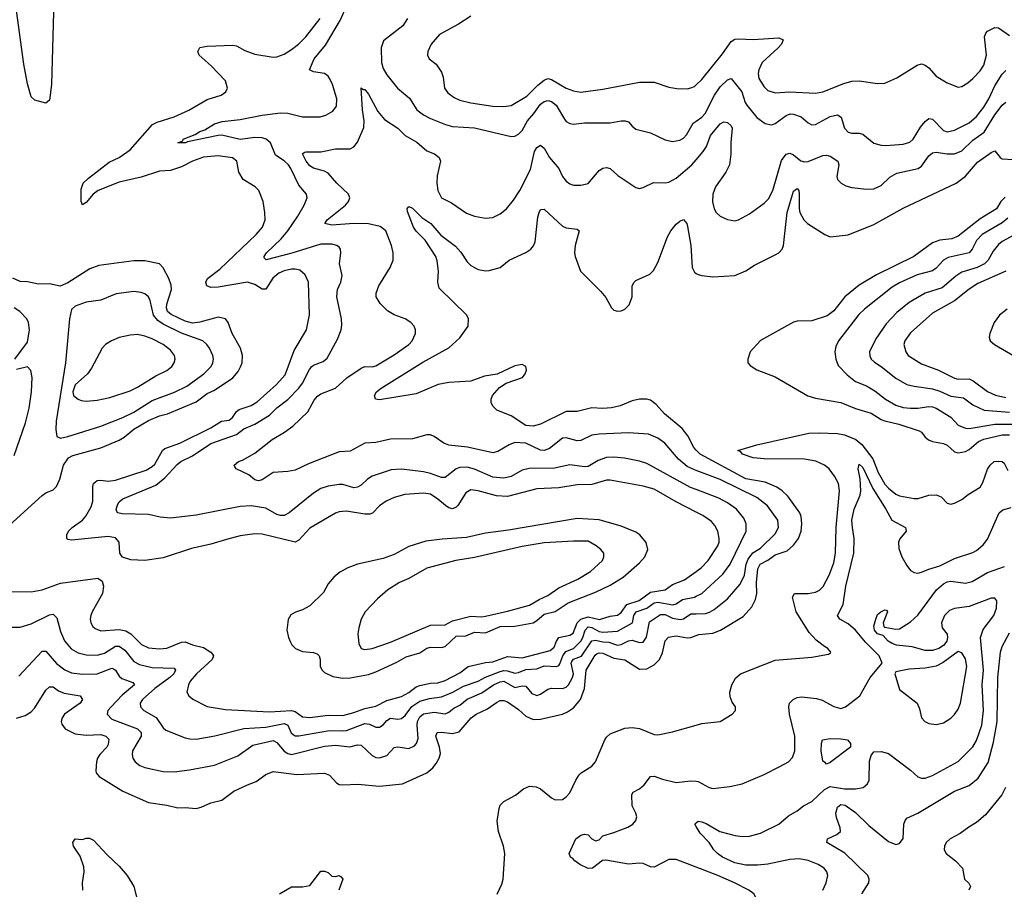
# Model space of a CAD drawing. Header units: inches. Extents: x 1694797 to 1849917, y 907313 to 1017959.
# Tile 282 of 656: x 1726307 to 1731682, y 973794 to 978543. Entities that reach past the tile are written whole.
import ezdxf

# ---------------------------------------------------------------- set-up
doc = ezdxf.new("R2010")
doc.units = ezdxf.units.IN
doc.header["$MEASUREMENT"] = 0
doc.layers.add('B7927', color=7, linetype='Continuous')
doc.layers.add('B7937', color=7, linetype='Continuous')

msp = doc.modelspace()

# ---------------------------------------------------------------- linework, layer by layer
at = {"layer": 'B7927', "color": 5}
for points, elevation in [([(1726493.8, 978650), (1726479.4, 978190), (1726470, 978103.7), (1726450, 978087), (1726390, 978103.7), (1726370, 978120.9), (1726350, 978193.3), (1726330, 978299.7), (1726290, 978593.3)], 780), ([(1730000, 975976.6), (1729968.5, 975988.5), (1729730, 976119.5), (1729690, 976132.8), (1729608.7, 976148.7), (1729550, 976154.7), (1729510, 976151.7), (1729464.4, 976135.6), (1729410, 976103.9), (1729390, 976100.5), (1729310, 976112.3), (1729226.2, 976093.8), (1729088.5, 976091.5), (1729050, 976082.3), (1728990, 976049.3), (1728950, 976038.5), (1728890, 976045.3), (1728790, 976089.3), (1728750, 976099.3), (1728710, 976097.6), (1728690.1, 976089.9), (1728630, 976042.3), (1728610, 976042.3), (1728550, 976065.4), (1728510, 976074), (1728390, 976088.4), (1728334.7, 976085.3), (1728230, 976049.8), (1728205.6, 976034.4), (1728170, 976001), (1728150, 975989.8), (1728130, 975987), (1728070, 976004.8), (1728050, 976005.4), (1727990, 975995.4), (1727950, 975982.2), (1727910, 975957.8), (1727778, 975850), (1727750, 975835.8), (1727730, 975834.6), (1727710, 975841.2), (1727650, 975876.1), (1727570, 975888.4), (1727510, 975884.8), (1727270, 975836.8), (1727130, 975821.6), (1727073.5, 975826.5), (1727010, 975840.6), (1726865.5, 975845.5), (1726842, 975850), (1726837.1, 975857.1), (1726832.8, 975870), (1726842.5, 975897.5), (1726849.7, 975910), (1726870, 975926), (1727050, 976000.8), (1727099.6, 976040.4), (1727165.5, 976114.5), (1727186, 976130), (1727250, 976162.2), (1727350, 976229.2), (1727490, 976278.1), (1727530, 976308.2), (1727590, 976333.4), (1727670, 976383.3), (1727710, 976423.2), (1727771, 976469), (1727829.5, 976530.5), (1727850, 976557.8), (1727887.7, 976632.3), (1727901.4, 976650), (1727910, 976657.1), (1727963.1, 976676.9), (1727985, 976695), (1728041.3, 976798.7), (1728061.2, 976850), (1728064.7, 976875.3), (1728062.8, 976910), (1728037.8, 977030), (1728042, 977070), (1728059.1, 977110), (1728066.5, 977146.5), (1728052.6, 977210), (1728059.2, 977270), (1728057.2, 977290), (1728050, 977300.5), (1728038.4, 977310), (1728010, 977317.7), (1727950, 977317.5), (1727791.5, 977268.5), (1727652.3, 977232.3), (1727642, 977242), (1727641.3, 977250), (1727654.5, 977270), (1727733.8, 977346.2), (1727770, 977389.2), (1727824.9, 977470), (1727859.7, 977530), (1727876.2, 977570), (1727871.8, 977590), (1727830, 977639.6), (1727787.5, 977730), (1727773.4, 977750), (1727750, 977772.8), (1727703.6, 977803.6), (1727675.3, 977870), (1727652, 977890), (1727630, 977898.8), (1727590, 977900.1), (1727510, 977889.5), (1727410, 977912.3), (1727390, 977911.2), (1727223.1, 977876.9), (1727211, 977870), (1727169.5, 977870), (1727198, 977882), (1727199.3, 977890), (1727264.8, 977915.2), (1727290, 977931.6), (1727318, 977942), (1727370, 977973.6), (1727412.5, 977987.5), (1727510, 977998.2), (1727630, 978022.4), (1727730, 978034.2), (1727770, 978032.8), (1727850, 978011.8), (1727947.7, 978012.3), (1727978, 978022), (1728015.7, 978044.3), (1728035.1, 978070), (1728038.2, 978110), (1728013.3, 978190), (1727999.3, 978219.3), (1727990, 978234.3), (1727970, 978248.4), (1727910, 978258.4), (1727889.4, 978270), (1727914, 978330), (1727975.3, 978404.7), (1728058.4, 978541.6), (1728113.3, 978670)], 760), ([(1730000, 975854.5), (1729890.7, 975910.7), (1729770, 975979.9), (1729710, 975996), (1729530, 976028.1), (1729510, 976028.2), (1729430, 976004.9), (1729350, 976002.6), (1729250, 975986.4), (1729130, 975981.9), (1728970, 975939), (1728910, 975942.9), (1728810, 975969.3), (1728770, 975974.9), (1728741.4, 975958.6), (1728697.9, 975890), (1728690, 975881.6), (1728670, 975872.8), (1728650, 975878), (1728630.7, 975890), (1728590, 975925.6), (1728550, 975951.2), (1728510, 975957.4), (1728409.5, 975950.5), (1728350, 975933.8), (1728306.5, 975913.5), (1728271.1, 975888.9), (1728232.2, 975847.8), (1728217.4, 975842.6), (1728190, 975842.1), (1728090, 975859.9), (1728050, 975856), (1728031.3, 975848.7), (1727890, 975767.1), (1727830, 975700.2), (1727810, 975689.2), (1727630, 975732.9), (1727590, 975735.2), (1727510, 975723.7), (1727435.2, 975704.8), (1727350, 975678.3), (1727245.3, 975654.7), (1727090, 975604.6), (1726990, 975589.8), (1726912.8, 975592.8), (1726867.8, 975607.8), (1726854, 975630), (1726849.6, 975690), (1726830, 975713.5), (1726790, 975721.2), (1726590, 975700.2), (1726570, 975704.1), (1726563.5, 975710), (1726563, 975730), (1726573.3, 975750), (1726592.2, 975770), (1726650, 975810.8), (1726667.6, 975832.4), (1726696.4, 975883.6), (1726705.5, 975914.5), (1726705.6, 975994.4), (1726709.6, 976010.4), (1726720.2, 976019.8), (1726730, 976026), (1726750, 976028.8), (1726790, 976023.7), (1726830, 976028.2), (1726996.9, 976083.1), (1727030, 976103.1), (1727043.5, 976116.5), (1727085.4, 976190), (1727099.5, 976200.5), (1727180.8, 976230), (1727350, 976315.1), (1727408.5, 976351.5), (1727450, 976356.9), (1727468.9, 976371.1), (1727490, 976404), (1727504.8, 976415.2), (1727570, 976436.8), (1727603.7, 976456.3), (1727707.9, 976550), (1727756.3, 976603.7), (1727804, 976736), (1727872.7, 976850), (1727888.2, 976931.8), (1727882.6, 977110), (1727865.3, 977150), (1727835.1, 977175.1), (1727810, 977180.9), (1727790, 977179.9), (1727750, 977171.9), (1727720.9, 977159.1), (1727688.3, 977131.7), (1727650, 977072), (1727630, 977072.2), (1727590, 977097.6), (1727550, 977109.1), (1727390, 977081.9), (1727350, 977081.4), (1727328.7, 977090), (1727323.5, 977110), (1727330.9, 977130), (1727399.4, 977180.6), (1727598.2, 977370), (1727631.6, 977410), (1727646, 977450), (1727645.3, 977490), (1727634.8, 977550), (1727611.3, 977610), (1727592.3, 977630), (1727527.3, 977670), (1727503, 977710), (1727491.3, 977770), (1727468.7, 977788.7), (1727390, 977799.8), (1727310, 977791.6), (1727250, 977771.1), (1727190, 977739.9), (1727130, 977718.7), (1727070, 977715.5), (1726970, 977682.3), (1726850, 977656), (1726734.9, 977610), (1726707.9, 977590), (1726670, 977544), (1726650, 977531.2), (1726641.9, 977550), (1726643, 977617), (1726653, 977650), (1726681.6, 977678.4), (1726794.8, 977765.2), (1726848.8, 977791.2), (1726910, 977832.4), (1727031.2, 977970), (1727056.3, 977983.7), (1727150, 978012.7), (1727230, 978049.4), (1727330, 978107.2), (1727405.6, 978130), (1727432.6, 978150), (1727440.4, 978170), (1727429.7, 978210), (1727351.6, 978291.6), (1727286.3, 978350), (1727278.4, 978370), (1727289.7, 978390.3), (1727330, 978398.7), (1727470, 978404.4), (1727490, 978400.9), (1727534.7, 978374.7), (1727590, 978354.7), (1727690, 978338.4), (1727710, 978339.8), (1727750, 978353.9), (1727790, 978379.4), (1727828.9, 978410), (1727868.9, 978450), (1727946.4, 978550)], 780), ([(1728424, 978550), (1728398.9, 978510), (1728292.8, 978427.2), (1728279.3, 978390), (1728280.9, 978310), (1728290, 978276.4), (1728310, 978241.1), (1728368.7, 978170), (1728435, 978115), (1728474.9, 978050), (1728510, 978024.3), (1728550, 978002.7), (1728630.1, 977970.1), (1728670, 977959.8), (1728790, 977952), (1728990, 977905.7), (1729010, 977907.4), (1729030, 977918.6), (1729050, 977938.8), (1729077.8, 977990), (1729113.1, 978030), (1729150, 978082.5), (1729170, 978096.9), (1729190, 978101.5), (1729210, 978095.6), (1729235.5, 978075.5), (1729279.8, 977999.8), (1729290, 977987.4), (1729310, 977976.5), (1729330, 977972.6), (1729390, 977979), (1729530, 977979), (1729590, 977991.3), (1729611.4, 977991.4), (1729630, 977986), (1729650, 977961.3), (1729670, 977945.2), (1729750, 977926), (1729830, 977886.7), (1729870, 977878.6), (1729910, 977885.2), (1729930, 977896.9), (1729946.2, 977913.8), (1729982.6, 977977.4), (1730000, 977989.6)], 760), ([(1728770, 978562.5), (1728701.5, 978518.5), (1728598.3, 978461.7), (1728553.1, 978410), (1728534.6, 978370), (1728532.2, 978350), (1728541.6, 978330), (1728580, 978300), (1728610, 978256.4), (1728618.5, 978230), (1728626.2, 978170), (1728644.3, 978144.3), (1728678.5, 978118.5), (1728710, 978103.5), (1728768.6, 978088.6), (1728890, 978070.7), (1728950, 978069.1), (1728990, 978074.3), (1729075, 978125), (1729134.4, 978185.6), (1729170, 978213), (1729190, 978221.6), (1729210, 978216.3), (1729290, 978169.5), (1729330, 978154.8), (1729370, 978147.1), (1729490, 978163.9), (1729690, 978202.7), (1729770, 978201.6), (1729850, 978175.3), (1729893.1, 978166.9), (1729950, 978165.5), (1729970, 978170.4), (1729990, 978178.4), (1730000, 978187.9)], 780), ([(1730000, 976080.9), (1729990, 976084.7), (1729950, 976103.9), (1729902.7, 976142.7), (1729827.6, 976230), (1729790, 976258.5), (1729739.4, 976279.4), (1729630, 976287.6), (1729470, 976280.2), (1729430, 976273.3), (1729370, 976244.4), (1729350, 976243.5), (1729290, 976260.3), (1729270, 976257.6), (1729198.2, 976201.8), (1729170, 976190.5), (1729150, 976192.8), (1729070, 976229.9), (1729010, 976234.9), (1728977.8, 976222.2), (1728915.8, 976184.2), (1728890, 976178), (1728752, 976208), (1728650, 976219.1), (1728622.7, 976230), (1728570, 976267.6), (1728550, 976275.6), (1728530, 976275.6), (1728450, 976253.3), (1728330, 976251.6), (1728250, 976233.6), (1728190, 976229.8), (1728110, 976186.6), (1728050, 976182.7), (1727882.4, 976117.6), (1727810, 976082.7), (1727770, 976075.1), (1727690, 976069.8), (1727630, 976029.6), (1727610, 976024.2), (1727590, 976029.7), (1727557, 976057), (1727488.7, 976090), (1727480.9, 976100.9), (1727477.2, 976110), (1727501.2, 976130), (1727522.7, 976137.3), (1727590, 976176.5), (1727684.7, 976250), (1727752.6, 976290), (1727796.7, 976323.3), (1727878.7, 976401.3), (1727914.4, 976465.6), (1727932.3, 976487.7), (1727950, 976499.7), (1728030, 976530.2), (1728092.3, 976587.7), (1728170, 976640.9), (1728190.8, 976649.2), (1728230, 976648), (1728250, 976652.4), (1728350, 976712.3), (1728431.1, 976770), (1728449.6, 976790), (1728467.6, 976830), (1728467.6, 976850), (1728460.7, 976870), (1728442, 976890), (1728410, 976909.6), (1728350, 976931.5), (1728313.9, 976953.9), (1728273.7, 976993.7), (1728252.8, 977030), (1728252.4, 977050), (1728267.4, 977090), (1728329.7, 977190), (1728345.1, 977230), (1728344.7, 977270), (1728336.8, 977310), (1728305.1, 977390), (1728273.6, 977413.6), (1728210, 977427.5), (1728130, 977429.9), (1728010, 977421.4), (1727972.7, 977430), (1727984.7, 977450), (1728084.6, 977530), (1728102.2, 977550), (1728108.9, 977570), (1728102.2, 977590), (1728037.7, 977650), (1727990, 977704.8), (1727970, 977716.5), (1727910, 977731.8), (1727890, 977745.4), (1727869.9, 977770), (1727851.2, 977810), (1727860.4, 977819.6), (1727870, 977822.2), (1727950, 977820.9), (1728030, 977837.5), (1728110, 977838), (1728131.4, 977848.6), (1728150, 977874.9), (1728185.6, 977954.4), (1728187.1, 977990), (1728177.9, 978050), (1728170, 978170.8), (1728181.4, 978161.4), (1728190, 978162), (1728210, 978137.1), (1728261.5, 978041.5), (1728297.2, 977997.2), (1728371, 977951), (1728410.6, 977910.6), (1728475.1, 977875.1), (1728530, 977826.7), (1728570.4, 977810), (1728596.4, 977790), (1728603.7, 977770), (1728584.9, 977690), (1728583.6, 977650), (1728590, 977611), (1728608.4, 977570), (1728663.5, 977543.5), (1728746.1, 977486.1), (1728790, 977470.2), (1728850, 977459.5), (1728890, 977462.6), (1728930, 977482.6), (1728963.6, 977510), (1729002.2, 977557.8), (1729037.3, 977610), (1729094.7, 977725.3), (1729117.5, 977822.5), (1729130, 977845.3), (1729150, 977858.7), (1729170, 977842), (1729198.8, 977790), (1729249.4, 977730), (1729270, 977686.7), (1729290, 977661.3), (1729310, 977647), (1729330, 977640.3), (1729370, 977638.9), (1729410, 977648.7), (1729470, 977720.2), (1729490, 977732.4), (1729510, 977736), (1729530, 977730.4), (1729571.5, 977691.5), (1729670, 977626), (1729690, 977621.6), (1729710, 977626.4), (1729766.4, 977653.6), (1729830, 977651.6), (1729850, 977655.3), (1729890, 977678), (1729976.5, 977750), (1730000, 977778.4)], 740), ([(1730000, 976191.8), (1729986.1, 976206.1), (1729953, 976270), (1729922.9, 976310), (1729827.1, 976390), (1729781.3, 976441.3), (1729750, 976464.8), (1729730, 976470.8), (1729690, 976471.4), (1729650, 976461.4), (1729584.9, 976435.1), (1729536.5, 976423.5), (1729490, 976420.4), (1729430, 976423.4), (1729350, 976403.1), (1729290, 976403.6), (1729150, 976333.9), (1729110, 976323.7), (1729070, 976327.7), (1728990, 976379.4), (1728911.5, 976411.5), (1728891.4, 976431.4), (1728880.7, 976450), (1728880.5, 976470), (1728888, 976490), (1728925.8, 976534.2), (1728962.7, 976557.3), (1729052, 976590), (1729066.6, 976610), (1729072.3, 976630), (1729068.7, 976650), (1729050, 976659.3), (1729010, 976653.6), (1728912.3, 976607.7), (1728843.5, 976596.5), (1728770, 976569.7), (1728650, 976561.2), (1728590.9, 976550.9), (1728470, 976499.1), (1728270, 976468), (1728249, 976470), (1728242.7, 976490), (1728255.1, 976510), (1728279.6, 976530), (1728506.4, 976673.6), (1728650, 976751.7), (1728710, 976805.4), (1728755.2, 976870), (1728756.5, 976910), (1728747.9, 976930), (1728596.9, 977076.9), (1728589, 977109), (1728592.8, 977170), (1728585.3, 977225.3), (1728577.4, 977250), (1728519.5, 977339.5), (1728470, 977388.9), (1728456.5, 977410), (1728424.2, 977495.8), (1728420.9, 977510), (1728430, 977522.8), (1728450, 977514), (1728502.1, 977462.1), (1728551.1, 977430), (1728606.3, 977366.3), (1728686.2, 977306.2), (1728714, 977274), (1728750, 977220.2), (1728770, 977200.2), (1728810, 977178.5), (1728850, 977171.6), (1728870, 977172.9), (1728929.8, 977190.2), (1728978.4, 977230), (1729070, 977271.4), (1729096.9, 977290), (1729111.9, 977308.1), (1729121.1, 977330), (1729134.8, 977465.2), (1729141.5, 977490), (1729150, 977505.7), (1729170, 977508), (1729270, 977415.5), (1729290, 977406.2), (1729350, 977398.7), (1729360.4, 977390), (1729338.9, 977310), (1729335.2, 977270), (1729338.5, 977250), (1729368, 977170), (1729479.2, 977059.2), (1729506.6, 977026.6), (1729537.3, 976970), (1729550, 976957.3), (1729570.6, 976950.6), (1729590, 976953), (1729610, 976963), (1729633.7, 976986.3), (1729649.4, 977030), (1729649.2, 977090), (1729661.2, 977110), (1729670, 977118.8), (1729747.2, 977152.8), (1729766.3, 977173.7), (1729790, 977217.3), (1729843.3, 977356.7), (1729860.3, 977390), (1729890, 977425.8), (1729910, 977443.2), (1729930, 977452.4), (1729947.6, 977430), (1729952.9, 977412.9), (1729969.4, 977309.4), (1729977.2, 977190), (1729990, 977163.6), (1730000, 977157.5)], 720), ([(1726230, 975764.9), (1726430, 975944.2), (1726450, 975958.7), (1726490, 975975.8), (1726507, 975993), (1726525.6, 976034.4), (1726545.6, 976110), (1726573, 976150), (1726597.4, 976162.6), (1726750, 976205.9), (1726850, 976246.2), (1726877.2, 976262.8), (1726930, 976307.1), (1727010, 976353.9), (1727070, 976380.3), (1727113.5, 976390), (1727270, 976456.4), (1727330, 976502), (1727370, 976520.7), (1727470, 976587.6), (1727499, 976621), (1727512.7, 976647.3), (1727520.2, 976670), (1727522.2, 976710), (1727511.5, 976750), (1727466.8, 976830), (1727445.3, 976890), (1727429.6, 976910), (1727390, 976918.5), (1727289.2, 976890.8), (1727250, 976885.4), (1727210, 976896.2), (1727133.1, 976933.1), (1727113.6, 976950), (1727107.1, 976970), (1727109.1, 976990), (1727134.7, 977070), (1727133.4, 977093.4), (1727120.8, 977130), (1727090, 977188.3), (1727070, 977209.8), (1726990, 977225.3), (1726930, 977227.1), (1726738.6, 977201.4), (1726690, 977182), (1726570, 977106), (1726528.1, 977088.1), (1726470, 977100.9), (1726410, 977098.7), (1726350, 977112), (1726310, 977113.3), (1726270, 977130.9)], 820), ([(1726280.7, 976690), (1726350, 976782.8), (1726360.3, 976850), (1726355.5, 976890), (1726344.7, 976910), (1726308, 976950), (1726275.6, 976970)], 840), ([(1726276, 976164), (1726337.7, 976342.3), (1726357.8, 976422.2), (1726371.7, 976510), (1726374.1, 976590), (1726367.7, 976627.7), (1726350, 976647.1), (1726290, 976632.7)], 840), ([(1726230, 975421), (1726370, 975418.9), (1726430, 975429.4), (1726530, 975465.5), (1726733.3, 975493.3), (1726756.9, 975476.9), (1726764.2, 975450), (1726757.7, 975410), (1726701.3, 975310), (1726694.7, 975290), (1726691.5, 975270), (1726695.3, 975250), (1726706, 975230), (1726719.2, 975219.2), (1726750, 975206.4), (1726850, 975213.6), (1726885.8, 975205.8), (1726912.4, 975190), (1726970.8, 975130.8), (1727010, 975113.3), (1727070, 975107.1), (1727110, 975110.7), (1727190, 975144.2), (1727210, 975146.4), (1727250, 975130.1), (1727310, 975114.2), (1727350.3, 975090), (1727359, 975079), (1727364.4, 975070), (1727356.9, 975050), (1727271.8, 974970), (1727237.8, 974930), (1727227.2, 974910), (1727218.4, 974870), (1727230.5, 974850), (1727252.4, 974832.4), (1727330, 974792.7), (1727430, 974775.8), (1727670, 974762.6), (1727790, 974771.4), (1727810, 974764.7), (1727850, 974735.3), (1727890, 974731.5), (1727990, 974745.2), (1728070, 974744.2), (1728130, 974759.2), (1728190, 974781.7), (1728250, 974793.7), (1728310, 974825.4), (1728390, 974847.7), (1728430, 974868.2), (1728470, 974899.4), (1728490, 974907), (1728550, 974919.6), (1728590, 974922.5), (1728630, 974933.8), (1728710, 974975.9), (1728754.3, 975010), (1728850, 975032.3), (1728890, 975037), (1728970, 975065.3), (1729050, 975057.9), (1729202.2, 975097.8), (1729224.1, 975115.9), (1729236.6, 975150), (1729250, 975169.5), (1729310, 975181.6), (1729327.3, 975192.7), (1729349.9, 975250), (1729370, 975270.1), (1729410, 975282.7), (1729471.9, 975268.1), (1729530, 975286.5), (1729570, 975291.5), (1729590, 975306.3), (1729620.5, 975350), (1729688.7, 975371.3), (1729750, 975417), (1729830.3, 975429.7), (1729870, 975459.6), (1729936.1, 975483.9), (1730000, 975530.5)], 780), ([(1726250, 975226), (1726310, 975225.5), (1726370, 975243.2), (1726470, 975293.2), (1726490, 975296.1), (1726510, 975277.1), (1726530, 975202.6), (1726551.7, 975151.7), (1726587.6, 975107.6), (1726625.8, 975085.8), (1726670, 975075), (1726730, 975072.9), (1726770, 975084.6), (1726830, 975122.7), (1726850, 975122.5), (1726880.6, 975100.6), (1726930, 975039), (1726961.3, 975021.3), (1727030, 975006.1), (1727150, 975000.9), (1727157.5, 974990), (1727147.1, 974970), (1727126.6, 974950), (1727045, 974890), (1726977.1, 974830), (1726964.7, 974810), (1726966, 974790), (1726984.9, 974770), (1727051.8, 974731.8), (1727090, 974675.6), (1727104.1, 974664.1), (1727210, 974621.3), (1727235.4, 974615.4), (1727270, 974614.5), (1727372.4, 974632.4), (1727530, 974671.8), (1727650, 974679.1), (1727750, 974698.8), (1727769.7, 974689.7), (1727788.6, 974648.6), (1727798.9, 974638.9), (1727810, 974633), (1727830, 974631.5), (1727997.8, 974662.2), (1728070, 974659), (1728090, 974662.2), (1728190, 974699.2), (1728216.3, 974696.3), (1728250, 974679.8), (1728270, 974679), (1728290, 974691.7), (1728310, 974715.9), (1728330, 974728.4), (1728370, 974723.8), (1728390, 974726.6), (1728410, 974743.5), (1728447.4, 974792.6), (1728490, 974822), (1728544.5, 974835.5), (1728610, 974844.6), (1728671.5, 974870), (1728730, 974902.8), (1728810, 974930.1), (1728850, 974952.9), (1728930, 974983.8), (1728950, 974989.5), (1728970, 974987.9), (1729010, 974974.8), (1729030, 974978), (1729070, 974995.3), (1729130, 974998.3), (1729170, 975013.8), (1729236.3, 975010), (1729250, 975016.6), (1729255.3, 975024.7), (1729271.7, 975070), (1729287.5, 975092.5), (1729330, 975110.1), (1729369.6, 975150), (1729381.1, 975170), (1729394, 975210), (1729410, 975226.9), (1729430, 975224.7), (1729470, 975202.4), (1729490, 975198.4), (1729570, 975204.3), (1729651.2, 975250), (1729658.9, 975290), (1729671.2, 975308.8), (1729730.8, 975329.2), (1729770, 975358.8), (1729790, 975362.8), (1729871.8, 975348.2), (1729890, 975352.4), (1729924.1, 975375.9), (1729990, 975389), (1730000, 975394.1)], 760), ([(1726302.6, 974957.4), (1726430, 975094.9), (1726450, 975095.2), (1726507.5, 975027.5), (1726553.4, 974993.4), (1726590, 974975.5), (1726649.2, 974969.2), (1726729.5, 974970.5), (1726810, 975002), (1726818.6, 974998.6), (1726830, 974991.3), (1726850, 974957.8), (1726864.6, 974944.6), (1726923.9, 974923.9), (1726933.2, 974910), (1726866.2, 974853.8), (1726805, 974790), (1726787.2, 974770), (1726783.6, 974750), (1726810, 974723.9), (1726950.5, 974670.5), (1726970, 974650.2), (1726969.4, 974630), (1726922.6, 974550), (1726920.8, 974530), (1726923.6, 974510), (1726937, 974490), (1726961.6, 974470), (1726990, 974459.7), (1727090, 974437.3), (1727150, 974435), (1727234.2, 974445.8), (1727370, 974471.7), (1727496.9, 974523.1), (1727579.4, 974580.6), (1727690, 974606.6), (1727710, 974595.5), (1727750, 974548.5), (1727770, 974535.3), (1727790, 974531), (1727970, 974575.2), (1728030, 974580.8), (1728108.2, 974571.8), (1728150, 974583.8), (1728170, 974581.8), (1728230, 974525.2), (1728250, 974514.8), (1728270, 974511.7), (1728310, 974525.6), (1728351.5, 974568.5), (1728370, 974572.7), (1728430, 974563.2), (1728461.9, 974578.1), (1728472.4, 974590), (1728482.5, 974617.5), (1728475.6, 974690), (1728478, 974710), (1728490, 974735.7), (1728510, 974753.1), (1728570, 974760.7), (1728630, 974751.8), (1728650, 974761.3), (1728676.9, 974783.1), (1728710, 974799.1), (1728750, 974831.9), (1728830, 974867.9), (1728892.5, 974910), (1728930, 974926.7), (1728950, 974930.4), (1729010, 974896.3), (1729050, 974904.8), (1729070, 974902.7), (1729102.8, 974862.8), (1729130, 974852.5), (1729150, 974859.8), (1729190, 974887), (1729210, 974893.2), (1729270, 974890.1), (1729290, 974898.3), (1729302.2, 974910), (1729324.9, 974950), (1729330.3, 974970), (1729317.7, 975030), (1729321.2, 975038.8), (1729329.4, 975050.6), (1729373.1, 975066.9), (1729430, 975151.3), (1729450, 975154.8), (1729490, 975144.7), (1729523.1, 975143.1), (1729570, 975128.3), (1729590, 975130.5), (1729630, 975150.6), (1729650, 975155.1), (1729690, 975141.5), (1729710, 975143.5), (1729729, 975171), (1729745.5, 975254.5), (1729804.5, 975295.5), (1729830, 975295.1), (1729870, 975274.4), (1729911.7, 975268.3), (1729930, 975272), (1729970, 975298.7), (1730000, 975299.3)], 740), ([(1726290, 974729.3), (1726336.9, 974743.1), (1726370, 974764.2), (1726390, 974785.2), (1726450, 974881.3), (1726470, 974900.2), (1726490, 974899.1), (1726518.7, 974878.7), (1726550, 974865.4), (1726637.3, 974850), (1726650.3, 974830), (1726636.5, 974810), (1726552, 974750), (1726539.3, 974730), (1726533.7, 974710), (1726536.3, 974696.3), (1726554.4, 974670), (1726610, 974643.6), (1726670, 974635.8), (1726750, 974638.9), (1726776.9, 974630), (1726793.4, 974613.3), (1726790, 974585.4), (1726781.4, 974570), (1726744.4, 974530), (1726731.6, 974510), (1726726.1, 974490), (1726721.3, 974441.3), (1726723.8, 974430), (1726740.7, 974410), (1726870, 974330.2), (1727010, 974268.4), (1727110, 974253.8), (1727170, 974239.6), (1727210, 974241.5), (1727270, 974236.1), (1727297.5, 974242.5), (1727350, 974266.9), (1727410, 974281.5), (1727476.2, 974330), (1727550, 974365.2), (1727597.7, 974382.3), (1727650, 974421.3), (1727690, 974437.6), (1727818.7, 974421.3), (1727970, 974429), (1727997.5, 974417.5), (1728035.6, 974375.6), (1728050, 974367.4), (1728070, 974364), (1728152.1, 974367.9), (1728270, 974358), (1728396, 974370), (1728529.2, 974430.8), (1728561.7, 974458.3), (1728579.3, 974480.7), (1728596.5, 974510), (1728603.6, 974536.4), (1728598.5, 974570), (1728577.7, 974630), (1728585.6, 974650), (1728608.3, 974651.7), (1728670, 974644.7), (1728705, 974655), (1728770.9, 974730), (1728798.3, 974750), (1728860.5, 974779.5), (1728910, 974815), (1728930, 974824.7), (1728950, 974826), (1728970, 974817.8), (1729030, 974775.4), (1729070, 974740.2), (1729110, 974721.9), (1729150, 974723.2), (1729270, 974750.9), (1729297.4, 974762.6), (1729330, 974784.3), (1729368.6, 974831.4), (1729389.2, 974890), (1729398.9, 974990), (1729447.5, 975072.5), (1729458.8, 975081.2), (1729470, 975086.4), (1729490, 975083.6), (1729550, 975057.1), (1729610, 975046.8), (1729690, 974996.8), (1729730, 974998.4), (1729770, 975019.8), (1729798.4, 975050), (1729814.9, 975085.1), (1729829.3, 975150.7), (1729848.5, 975171.5), (1729890, 975177.5), (1729950, 975167.3), (1729970, 975168.9), (1730000, 975180.4)], 720), ([(1728913.2, 973766.8), (1728938.6, 973821.4), (1728945.2, 973850), (1728954.3, 973990), (1728947.2, 974030), (1728920.7, 974110), (1728913.7, 974166.3), (1728923.7, 974236.3), (1728930, 974253), (1728950, 974274), (1729012.5, 974307.5), (1729057.1, 974342.9), (1729090, 974357.1), (1729126.8, 974353.2), (1729150, 974342.4), (1729210, 974293), (1729230, 974283), (1729270, 974284.9), (1729290, 974298.8), (1729310, 974321), (1729341.7, 974390), (1729361, 974419), (1729371.2, 974430), (1729430, 974466.9), (1729450.5, 974489.5), (1729501, 974610), (1729510, 974624.9), (1729530, 974643.2), (1729610, 974673.8), (1729650, 974678.3), (1729690, 974673.1), (1729770, 974638.9), (1729790, 974637.4), (1729870, 974654.6), (1730000, 974691)], 680), ([(1730000, 973914.5), (1729890, 973956.3), (1729850, 973956.9), (1729770, 973915.1), (1729750, 973916.4), (1729710, 973935.3), (1729690, 973937.7), (1729630, 973930.7), (1729506.6, 973953.4), (1729488.8, 973951.2), (1729434, 973910), (1729410, 973908.5), (1729364.7, 973930), (1729336.3, 973950), (1729324.2, 973964.2), (1729312.7, 973970), (1729306, 973990), (1729342.9, 974070), (1729369.3, 974090.7), (1729390, 974096), (1729410, 974091.8), (1729430, 974068.9), (1729450, 974058.9), (1729470, 974064.6), (1729490, 974085.8), (1729550, 974103.5), (1729625.9, 974134.1), (1729653.5, 974150), (1729669.7, 974170), (1729674.8, 974190), (1729669.7, 974210), (1729650, 974249.3), (1729647.4, 974312.6), (1729654.8, 974325.2), (1729690, 974342.8), (1729715.6, 974364.4), (1729750, 974410.3), (1729770, 974412.9), (1729816.2, 974396.2), (1729890, 974377.8), (1729970, 974386.2), (1730000, 974383.9)], 660), ([(1730000, 974137.3), (1729992.4, 974150), (1730000, 974157.1)], 640), ([(1726652.1, 973790), (1726649.8, 973830), (1726658.5, 973890), (1726656.4, 973916.4), (1726635.8, 973975.8), (1726599.6, 974030), (1726597, 974050), (1726609, 974070), (1726650, 974066.4), (1726670, 974073.4), (1726687, 974073), (1726710, 974063.1), (1726783.3, 973983.3), (1726850, 973920.8), (1726893.4, 973870), (1726930.2, 973810), (1726950, 973730.8)], 680), ([(1727725.1, 973770), (1727790, 973808.4), (1727850, 973807), (1727890, 973815.8), (1727950, 973893), (1727970, 973893), (1727990, 973885.5), (1728010, 973865.7), (1728030, 973864.6), (1728050, 973870.2), (1728061.5, 973861.5), (1728070, 973848.7), (1728048.2, 973790)], 680)]:
    msp.add_lwpolyline(points, dxfattribs=dict(at, elevation=elevation))
for points, elevation in [([(1726930, 977058.6), (1726833.2, 977046.8), (1726750, 977012.1), (1726670, 977000.8), (1726610, 976978.5), (1726590, 976959.7), (1726578.9, 976910), (1726556.1, 976670), (1726505.5, 976350), (1726504.3, 976304.3), (1726510, 976267), (1726530, 976256.9), (1726570, 976267.1), (1726750, 976323.7), (1726870, 976370.1), (1726930, 976399.8), (1727030, 976463.6), (1727151.1, 976508.9), (1727218.5, 976541.5), (1727311.8, 976610), (1727351.6, 976650), (1727361.6, 976670), (1727364.1, 976690), (1727360.8, 976710), (1727342.3, 976750), (1727328.3, 976770), (1727306, 976790), (1727190, 976830.8), (1727090, 976880.8), (1727060.2, 976900.2), (1727037, 976930), (1727019.1, 977010), (1727010, 977029.7), (1726990, 977045.3), (1726970, 977053.8)], 840), ([(1726950, 976823.5), (1726910, 976820.9), (1726850, 976806.8), (1726808.2, 976790), (1726775.5, 976770), (1726756.4, 976750), (1726699.4, 976640.6), (1726675.8, 976610), (1726610, 976549.4), (1726595.8, 976510), (1726600.5, 976490), (1726624.9, 976470), (1726642.6, 976462.6), (1726670, 976459.2), (1726730, 976466.2), (1726799.4, 976480.6), (1726910, 976517.1), (1726950, 976535.8), (1727050, 976598.6), (1727110, 976627.5), (1727136.4, 976650), (1727149.7, 976670), (1727154.5, 976690), (1727150.9, 976710), (1727130, 976738.5), (1727090, 976769.8), (1727030, 976800.7), (1726990, 976815.3)], 860), ([(1729350, 975818.8), (1728975.1, 975755.1), (1728850, 975738.2), (1728745, 975715), (1728613.1, 975706.9), (1728524.1, 975695.9), (1728430, 975666.3), (1728350, 975622.2), (1728290, 975600.7), (1728151, 975569), (1728098, 975550), (1728053.6, 975526.4), (1728020.6, 975499.4), (1727990, 975461.6), (1727965, 975415), (1727890, 975342), (1727850, 975319.7), (1727812.2, 975307.8), (1727786.9, 975293.1), (1727772.4, 975267.6), (1727764.9, 975210), (1727773.7, 975170), (1727784.5, 975144.5), (1727792.2, 975130), (1727812.2, 975110), (1727850, 975092.9), (1727910, 975087.5), (1727930, 975079.6), (1727940.9, 975070), (1727947.2, 975050), (1727947.6, 975010), (1727957.3, 974990), (1727970, 974978.6), (1728016.2, 974956.2), (1728070, 974947.5), (1728110, 974948.5), (1728210, 974968), (1728250, 974981.2), (1728365.5, 975034.5), (1728416, 975064), (1728490, 975085), (1728530, 975110.2), (1728550, 975116.1), (1728610, 975113.8), (1728630, 975120.4), (1728690, 975175.7), (1728741.6, 975178.4), (1728790, 975199.2), (1728850, 975195.5), (1728930, 975229.8), (1729010, 975231.3), (1729110, 975250.1), (1729130, 975261.3), (1729170, 975296.2), (1729230, 975312.1), (1729301.3, 975358.7), (1729450, 975416.3), (1729530, 975455.2), (1729600.9, 975499.1), (1729690, 975576.2), (1729719.3, 975610), (1729736.1, 975650), (1729727.3, 975687.3), (1729691.1, 975730), (1729670, 975744.5), (1729590, 975776.5), (1729470, 975812.7)], 820), ([(1729330, 975695.6), (1729170, 975685.8), (1729050, 975665.9), (1728790, 975605.7), (1728686.8, 975590), (1728530, 975548), (1728430, 975490.7), (1728380.4, 975470), (1728315.8, 975430), (1728259.1, 975380.9), (1728191.8, 975310), (1728170.3, 975270), (1728157.2, 975222.8), (1728151.8, 975190), (1728157.2, 975137.2), (1728171, 975110), (1728190, 975104.6), (1728230, 975109.2), (1728330, 975144.3), (1728550, 975236), (1728630, 975237.8), (1728670, 975259.6), (1728770, 975286.3), (1728830, 975282.7), (1728850, 975286.2), (1728970, 975313.1), (1729090, 975346.4), (1729142.4, 975377.6), (1729190, 975398), (1729250, 975440.8), (1729352.5, 975487.5), (1729423.1, 975530), (1729488.4, 975590), (1729496, 975610), (1729494.8, 975630), (1729479.7, 975650), (1729454.3, 975670), (1729410, 975694.5)], 840)]:
    msp.add_lwpolyline(points, close=True, dxfattribs=dict(at, elevation=elevation))
at = {"layer": 'B7937', "color": 5}
for points, elevation in [([(1730000, 978187.9), (1730030, 978216.5), (1730143.1, 978356.9), (1730190, 978423.7), (1730210, 978436.2), (1730230, 978438.9), (1730310, 978434), (1730450, 978443.2), (1730473.9, 978433.9), (1730465.5, 978410), (1730447.3, 978390), (1730359.8, 978310), (1730341.2, 978270), (1730337.6, 978250), (1730342.1, 978222.1), (1730370, 978175.6), (1730390, 978156.1), (1730430, 978144.3), (1730510, 978148.8), (1730650, 978142.6), (1730690.9, 978149.1), (1730804.7, 978195.3), (1730850, 978207.4), (1730890, 978208.6), (1730990, 978194.7), (1731030, 978196.1), (1731094.8, 978225.2), (1731204.9, 978295.1), (1731230, 978301.1), (1731250, 978295.3), (1731270, 978280.9), (1731310, 978234.7), (1731370, 978197.6), (1731430, 978174), (1731450, 978177.7), (1731482.1, 978197.9), (1731510, 978222.8), (1731550, 978263.1), (1731570, 978294), (1731584.3, 978350), (1731574, 978450), (1731580.3, 978470), (1731590, 978480.2), (1731630, 978499.7), (1731650, 978497.8), (1731710, 978456.6)], 780), ([(1730000, 977989.6), (1730030, 978010.7), (1730048.6, 978031.4), (1730099.7, 978130), (1730130, 978176.1), (1730170, 978215.2), (1730190, 978221.1), (1730247.8, 978150), (1730266.6, 978090), (1730275.7, 978075.7), (1730330, 978009.1), (1730375.4, 977975.4), (1730410, 977969.1), (1730430, 977976), (1730490, 978019.4), (1730511.8, 978028.2), (1730530, 978027.7), (1730572.1, 978012.1), (1730610, 977979.2), (1730630, 977969.2), (1730650, 977971.1), (1730730, 978014), (1730770, 978023.6), (1730790.2, 978010.2), (1730809.1, 977950), (1730830, 977928.1), (1730850, 977923.5), (1730890, 977923.9), (1730910, 977917.7), (1730969.2, 977869.2), (1731010, 977857.4), (1731035.4, 977855.4), (1731130, 977864.2), (1731165.4, 977874.6), (1731184.4, 977890), (1731224.7, 977955.3), (1731250, 977987.6), (1731270, 978002.9), (1731290, 978000.2), (1731350, 977937.8), (1731370, 977930.2), (1731410, 977939.3), (1731490, 977979), (1731530, 978014.8), (1731570, 978066), (1731596.3, 978110), (1731630, 978182.7), (1731670, 978245.2), (1731690, 978265.8)], 760), ([(1730000, 977778.4), (1730037, 977823), (1730055.2, 977850), (1730078.2, 977910), (1730130, 977974), (1730150, 977984.4), (1730170, 977981.6), (1730190, 977964), (1730195.3, 977950), (1730188.3, 977871.7), (1730189.2, 977809.2), (1730181.2, 977750), (1730161.4, 977710), (1730104.3, 977630), (1730090.2, 977590), (1730088.2, 977548.2), (1730097.6, 977510), (1730108.5, 977490), (1730130, 977470.4), (1730170, 977451.8), (1730210, 977445.3), (1730230.5, 977450.5), (1730290, 977482), (1730370, 977541.2), (1730394.4, 977565.6), (1730417.5, 977610), (1730465.3, 977774.7), (1730490.8, 977809.2), (1730510, 977814), (1730530, 977805.5), (1730570, 977772.2), (1730590, 977766.3), (1730610, 977768.9), (1730690, 977801.4), (1730710, 977802.8), (1730730, 977798), (1730773.4, 977770), (1730777.8, 977750), (1730766.8, 977686.8), (1730771.7, 977670), (1730790.2, 977650.2), (1730815.8, 977635.8), (1730850, 977626.7), (1730930, 977616.9), (1730970, 977618.9), (1731010, 977638), (1731056.9, 977683.1), (1731095.7, 977704.3), (1731211.3, 977730), (1731230, 977743.2), (1731270, 977799.7), (1731290, 977816.3), (1731310, 977819.8), (1731370, 977810.7), (1731409.9, 977810.1), (1731450, 977826.8), (1731510, 977885.5), (1731571.5, 977928.5), (1731630, 978022.8), (1731670, 978075.5), (1731690, 978092.5)], 740), ([(1730000, 977157.5), (1730010, 977151.5), (1730030, 977146.5), (1730090, 977139), (1730210, 977145.5), (1730270, 977172.2), (1730317, 977203), (1730430, 977258.5), (1730449.8, 977270), (1730468.8, 977290), (1730476.5, 977310), (1730495.3, 977490), (1730530, 977606), (1730550, 977622), (1730559.3, 977610), (1730562.4, 977590), (1730561.8, 977510), (1730566, 977490), (1730587.9, 977450), (1730607, 977430), (1730702, 977370), (1730730, 977358), (1730830, 977367.5), (1730970, 977424.7), (1731130, 977513.8), (1731418.5, 977650), (1731470, 977688.6), (1731535.8, 977764.2), (1731610, 977818.7), (1731630, 977827.3), (1731658.4, 977790), (1731670, 977783.6), (1731730, 977780.1)], 720), ([(1731686.3, 977573.7), (1731663.1, 977550), (1731638.7, 977510), (1731550, 977456.4), (1731430, 977361.2), (1731394.2, 977345.8), (1731330, 977338.9), (1731290, 977325.2), (1731188.3, 977250), (1730983.2, 977150), (1730890, 977093.9), (1730810.1, 977030), (1730750, 976952.9), (1730714.8, 976925.2), (1730630, 976897.8), (1730550, 976896.8), (1730530, 976891.3), (1730350, 976791.9), (1730294, 976730), (1730281.6, 976690), (1730280.7, 976670), (1730294.6, 976654.6), (1730330.3, 976630.3), (1730430, 976592.7), (1730609.5, 976489.6), (1730650, 976476.1), (1730790, 976452.8), (1730870, 976419.1), (1730955, 976395), (1731010, 976359.7), (1731030, 976352.1), (1731106.6, 976333.4), (1731217.2, 976297.2), (1731230.3, 976290), (1731250, 976264), (1731268.4, 976248.4), (1731290, 976240.2), (1731350, 976229.4), (1731370, 976218.9), (1731410, 976183.7), (1731430, 976178.1), (1731470, 976185.1), (1731490, 976196.1), (1731540.9, 976239.1), (1731570, 976252.9), (1731670, 976275.6), (1731710, 976275.6)], 720), ([(1731700.7, 977459.3), (1731670, 977433.9), (1731559.8, 977370), (1731530, 977337), (1731506.4, 977290), (1731489.2, 977270.8), (1731375.1, 977244.9), (1731349.2, 977230), (1731310, 977185.3), (1731290, 977172.2), (1731206, 977150), (1731110, 977105.8), (1731070, 977082.1), (1730917.7, 976962.3), (1730887.1, 976932.9), (1730776.5, 976790), (1730761.6, 976758.4), (1730756.9, 976730), (1730761.2, 976690), (1730774.2, 976654.2), (1730822.9, 976602.9), (1730870, 976567.6), (1730930, 976544.4), (1730975.6, 976515.6), (1731033.2, 976470), (1731090, 976438.5), (1731130, 976425.9), (1731170, 976421.9), (1731210, 976421.3), (1731270, 976431), (1731290, 976429.6), (1731310, 976422.4), (1731390, 976372), (1731430, 976329.4), (1731470, 976312.1), (1731490, 976311.3), (1731630, 976334.3), (1731770, 976334.5)], 740), ([(1731734.2, 977365.8), (1731670, 977332.4), (1731650, 977314.6), (1731621, 977279), (1731592.7, 977230), (1731573.9, 977210), (1731533.8, 977190), (1731450, 977164.9), (1731416.9, 977143.1), (1731341.5, 977078.5), (1731250, 977049.3), (1731161.9, 976998.1), (1731095.6, 976944.4), (1731037, 976883), (1730979.6, 976800.4), (1730946.3, 976730), (1730946.6, 976706.6), (1730954.9, 976690), (1730972.5, 976672.5), (1731010, 976649.4), (1731090, 976585), (1731150, 976551.6), (1731190, 976541.1), (1731290, 976527.1), (1731330, 976515.2), (1731390, 976487.5), (1731458.4, 976478.4), (1731510, 976440.5), (1731571, 976411), (1731710, 976399.9)], 760), ([(1731689.2, 977170), (1731537.6, 977102.4), (1731489, 977071), (1731410, 977008), (1731290, 976940.3), (1731170, 976832.9), (1731138, 976790), (1731132.4, 976770), (1731143.6, 976730), (1731156.1, 976710), (1731230, 976663.5), (1731323.1, 976630), (1731410, 976585.2), (1731430, 976580.6), (1731490, 976582), (1731511.6, 976571.6), (1731590, 976511.8), (1731632.8, 976492.8), (1731690, 976480.1)], 780), ([(1731697.2, 976962.8), (1731655.6, 976930), (1731625.4, 976890), (1731602.4, 976830), (1731598.5, 976810), (1731604.6, 976790), (1731628.7, 976770), (1731780.9, 976680.9)], 820), ([(1730000, 974691), (1730030, 974699.5), (1730129.6, 974710.4), (1730195.3, 974750), (1730213.2, 974770), (1730213.2, 974790), (1730195.3, 974815.3), (1730184.4, 974844.4), (1730183.1, 974870), (1730194.8, 974910), (1730213.5, 974946.5), (1730241.6, 974970), (1730430, 975045.6), (1730630, 975061.6), (1730722, 975078), (1730733.6, 975086.4), (1730735.3, 975090), (1730719, 975110), (1730699.6, 975119.6), (1730655.2, 975155.2), (1730615.8, 975195.8), (1730544.9, 975310), (1730525.5, 975390), (1730536, 975410), (1730610, 975409), (1730650, 975416.4), (1730672.8, 975427.2), (1730692.9, 975447.1), (1730725.2, 975510), (1730750, 975577.1), (1730759.9, 975630), (1730764.2, 975770), (1730781.1, 975970), (1730775.6, 976010), (1730754.6, 976050), (1730726.3, 976090), (1730699.8, 976110), (1730652.1, 976132.1), (1730590, 976143.5), (1730370, 976145.3), (1730310, 976149.6), (1730251.5, 976170), (1730244, 976184), (1730227, 976190), (1730330, 976221.7), (1730615.2, 976284.8), (1730670, 976287.6), (1730770, 976284.1), (1730810, 976276.3), (1730870.3, 976250.3), (1730903.6, 976223.6), (1730964.3, 976144.3), (1730993.2, 976070), (1731030, 976007.3), (1731050, 975984.1), (1731090, 975952.9), (1731110, 975943.2), (1731190, 975927.9), (1731211, 975929), (1731270, 975946.8), (1731310, 975948.2), (1731337.2, 975937.2), (1731370, 975903.7), (1731390, 975898), (1731410, 975902.6), (1731450, 975922.6), (1731484.2, 975950), (1731550, 975989.4), (1731564.3, 976015.7), (1731590, 976088.3), (1731603.7, 976110), (1731626.6, 976130), (1731647.1, 976132.9), (1731670, 976130.6), (1731680.5, 976120.5), (1731700.9, 976080.9)], 680), ([(1730000, 975180.4), (1730014.2, 975185.8), (1730090, 975193.3), (1730132.1, 975210), (1730255.2, 975284.8), (1730302.8, 975337.2), (1730324, 975376), (1730331.3, 975408.7), (1730328.9, 975470), (1730336.5, 975543.5), (1730349.4, 975570), (1730390, 975591), (1730430, 975621.3), (1730496.7, 975643.3), (1730530, 975673.5), (1730557.6, 975710), (1730572.3, 975750), (1730576.5, 975790), (1730572.4, 975830), (1730565.6, 975850), (1730500.4, 975940.4), (1730469.5, 975969.5), (1730439.8, 975990), (1730376.9, 976016.9), (1730270, 976035.5), (1730021.4, 976170), (1730000, 976191.8)], 720), ([(1730000, 974383.9), (1730010, 974383.2), (1730070, 974350.4), (1730090, 974344.9), (1730183.9, 974356.1), (1730250, 974370.4), (1730370, 974421.3), (1730455.6, 974464.4), (1730504, 974490), (1730526, 974514), (1730538.9, 974550), (1730537.2, 974630), (1730508, 974750), (1730504.8, 974790), (1730509, 974811), (1730528.7, 974831.3), (1730550, 974841.7), (1730574.2, 974845.8), (1730657, 974837), (1730687.2, 974827.2), (1730750, 974791.6), (1730790, 974782.3), (1730814.5, 974790), (1730893.1, 974850), (1730950, 974950.3), (1731015.1, 975030), (1730997.7, 975070), (1730923.1, 975143.1), (1730868.5, 975210), (1730830, 975243.7), (1730783, 975270), (1730771.1, 975290), (1730802.7, 975350), (1730817.2, 975450), (1730860.9, 975630), (1730862.6, 975710), (1730851.9, 975770), (1730849.9, 975810), (1730861.9, 975870), (1730894.1, 975945.9), (1730898.7, 975970), (1730895, 976035), (1730883.4, 976090), (1730890, 976115.8), (1730910, 976098.3), (1730963.3, 975983.3), (1731035, 975870), (1731067.1, 975810), (1731142, 975770), (1731145.5, 975750), (1731111.9, 975708.1), (1731103.7, 975690), (1731105.2, 975654.8), (1731122.9, 975610), (1731150, 975562.6), (1731170, 975535.2), (1731190, 975523.8), (1731210, 975521.1), (1731230, 975526), (1731270, 975543.2), (1731330, 975560.6), (1731410, 975601.3), (1731510, 975633.4), (1731530, 975643.7), (1731565.3, 975674.7), (1731590, 975706), (1731652.8, 975850), (1731673.8, 975866.2), (1731719.5, 975879.5)], 660), ([(1730000, 975299.3), (1730050, 975300.4), (1730072.8, 975307.2), (1730098.1, 975321.9), (1730170, 975380.6), (1730239.4, 975460.6), (1730262.5, 975510), (1730271.7, 975570), (1730282.5, 975597.5), (1730308.9, 975631.1), (1730350, 975657.5), (1730430, 975735.5), (1730448.4, 975770), (1730445.4, 975810), (1730389, 975889), (1730330, 975934.2), (1730130, 976032.1), (1730000, 976080.9)], 740), ([(1730000, 975394.1), (1730030.3, 975409.7), (1730144.3, 975515.7), (1730185.3, 975570), (1730271.5, 975750), (1730272.4, 975790), (1730260.3, 975820.3), (1730218.7, 975870), (1730170, 975904.3), (1730123.5, 975930), (1730000, 975976.6)], 760), ([(1730000, 975530.5), (1730026.8, 975550), (1730065.2, 975590), (1730117.3, 975670), (1730124.2, 975690), (1730125.7, 975710), (1730116.8, 975750), (1730101.4, 975781.4), (1730083.3, 975803.3), (1730036, 975836), (1730000, 975854.5)], 780), ([(1730000, 974157.1), (1730010, 974166.5), (1730030, 974162), (1730053.5, 974153.5), (1730129, 974109), (1730212.3, 974087.7), (1730250, 974083.2), (1730290, 974085.2), (1730350, 974100.6), (1730451.2, 974150), (1730504.2, 974195.8), (1730550, 974222.3), (1730586, 974250), (1730630, 974273), (1730700.5, 974339.5), (1730730, 974356.4), (1730810, 974342), (1730870, 974342.5), (1730910.7, 974350), (1730934.5, 974370), (1730943.2, 974390), (1730946.5, 974493.5), (1730955.2, 974524.8), (1730970, 974544.9), (1731010, 974547.3), (1731050, 974534.9), (1731170, 974444.9), (1731209.2, 974409.2), (1731230, 974400.3), (1731250, 974400.8), (1731290, 974416.2), (1731430, 974492), (1731510, 974571.6), (1731530, 974607.2), (1731559.2, 974690), (1731568.7, 974771.3), (1731559.9, 974910), (1731568.5, 974990), (1731551.5, 975170), (1731566.2, 975213.8), (1731625.2, 975290), (1731639.1, 975330), (1731640.4, 975370), (1731630, 975384.2), (1731610, 975384.5), (1731490, 975338), (1731410, 975327.2), (1731382.4, 975317.6), (1731355.9, 975290), (1731339.3, 975250), (1731342.8, 975222.8), (1731370, 975186.8), (1731371.7, 975170), (1731367.1, 975150), (1731350, 975126.4), (1731324.4, 975110), (1731290, 975098.7), (1731250, 975097.7), (1731178.2, 975118.2), (1731093.4, 975126.6), (1731070, 975135.6), (1731047.9, 975150), (1731019.3, 975179.3), (1730989.8, 975190), (1730972.4, 975210), (1730970, 975231.3), (1730980.4, 975270), (1730990, 975295.5), (1731006.6, 975310), (1731030, 975320.5), (1731038.4, 975318.4), (1731044, 975310), (1731020.5, 975250), (1731024, 975230), (1731030, 975224.9), (1731090, 975214), (1731110, 975217.3), (1731170, 975254.9), (1731210, 975291.6), (1731310.6, 975430), (1731350, 975462.4), (1731370, 975473), (1731390, 975476.7), (1731470, 975466.8), (1731505.6, 975474.4), (1731590, 975525.1), (1731682.5, 975557.5)], 640), ([(1730903.5, 973770), (1730942.4, 973830), (1730944.5, 973850), (1730936.4, 973870), (1730811.6, 973991.6), (1730711.8, 974050), (1730716, 974070), (1730767, 974093), (1730786.6, 974110), (1730785.4, 974130), (1730765.6, 974185.6), (1730762, 974210), (1730770, 974243.1), (1730790, 974257.3), (1730813.4, 974253.4), (1730870, 974214.4), (1730942.8, 974142.8), (1731050, 974054.9), (1731090, 974038.3), (1731110, 974044.6), (1731128.8, 974071.2), (1731133.6, 974150), (1731139.7, 974170), (1731150, 974182.6), (1731210, 974210.2), (1731410, 974330.2), (1731490, 974361.1), (1731538, 974402), (1731593.6, 974486.4), (1731622.5, 974597.5), (1731642.4, 974710), (1731645.6, 974950), (1731660.9, 975090), (1731670, 975120.7), (1731710, 975194)], 620), ([(1731687.3, 974350), (1731668.5, 974310), (1731578.5, 974201.5), (1731530, 974158.2), (1731487, 974133.1), (1731441.3, 974098.7), (1731385.1, 974070), (1731364.8, 974050), (1731354.2, 974030), (1731353.1, 974010), (1731364.9, 973990), (1731415.8, 973950), (1731454, 973910), (1731464.9, 973850), (1731487.9, 973827.9), (1731497.3, 973810), (1731487.7, 973790)], 620), ([(1730690.9, 973790), (1730708.4, 973830), (1730717.7, 973870), (1730712.4, 973890), (1730697.4, 973910), (1730664.5, 973930), (1730610, 973951.7), (1730561.5, 973961.5), (1730510, 973957.1), (1730390, 973932), (1730334.3, 973925.7), (1730270, 973926), (1730210, 973939), (1730143.5, 973970), (1730116.1, 973990), (1730095.6, 974010), (1730069.7, 974050), (1730021.5, 974101.5), (1730000, 974137.3)], 640), ([(1730000, 973421.6), (1730050.7, 973449.3), (1730130, 973498.7), (1730187.6, 973550), (1730270, 973608.8), (1730327.8, 973670), (1730339.6, 973690), (1730342.9, 973710), (1730336.2, 973730), (1730314, 973770), (1730287, 973790), (1730209.4, 973830), (1730116.9, 973870), (1730000, 973914.5)], 660)]:
    msp.add_lwpolyline(points, dxfattribs=dict(at, elevation=elevation))
for points, elevation in [([(1731430, 975093.3), (1731347.8, 975032.2), (1731310, 975013.3), (1731250, 975001.3), (1731162.8, 974997.2), (1731090, 974981.2), (1731083, 974970), (1731110, 974884.4), (1731204.9, 974810), (1731219, 974779), (1731230, 974731.3), (1731247.3, 974710), (1731270, 974700.4), (1731310, 974694), (1731350, 974703.7), (1731390, 974728.9), (1731410, 974748.7), (1731430, 974778), (1731442.3, 974810), (1731477.2, 975010), (1731470, 975053.3), (1731450, 975084.7)], 660), ([(1730710, 974478), (1730705.6, 974485.6), (1730690, 974494), (1730680.9, 974550), (1730682.7, 974590), (1730689.4, 974610), (1730730, 974618), (1730790, 974616.4), (1730824.7, 974610), (1730841, 974590), (1730842, 974570), (1730730, 974486)], 640)]:
    msp.add_lwpolyline(points, close=True, dxfattribs=dict(at, elevation=elevation))

doc.saveas('drawing.dxf')
